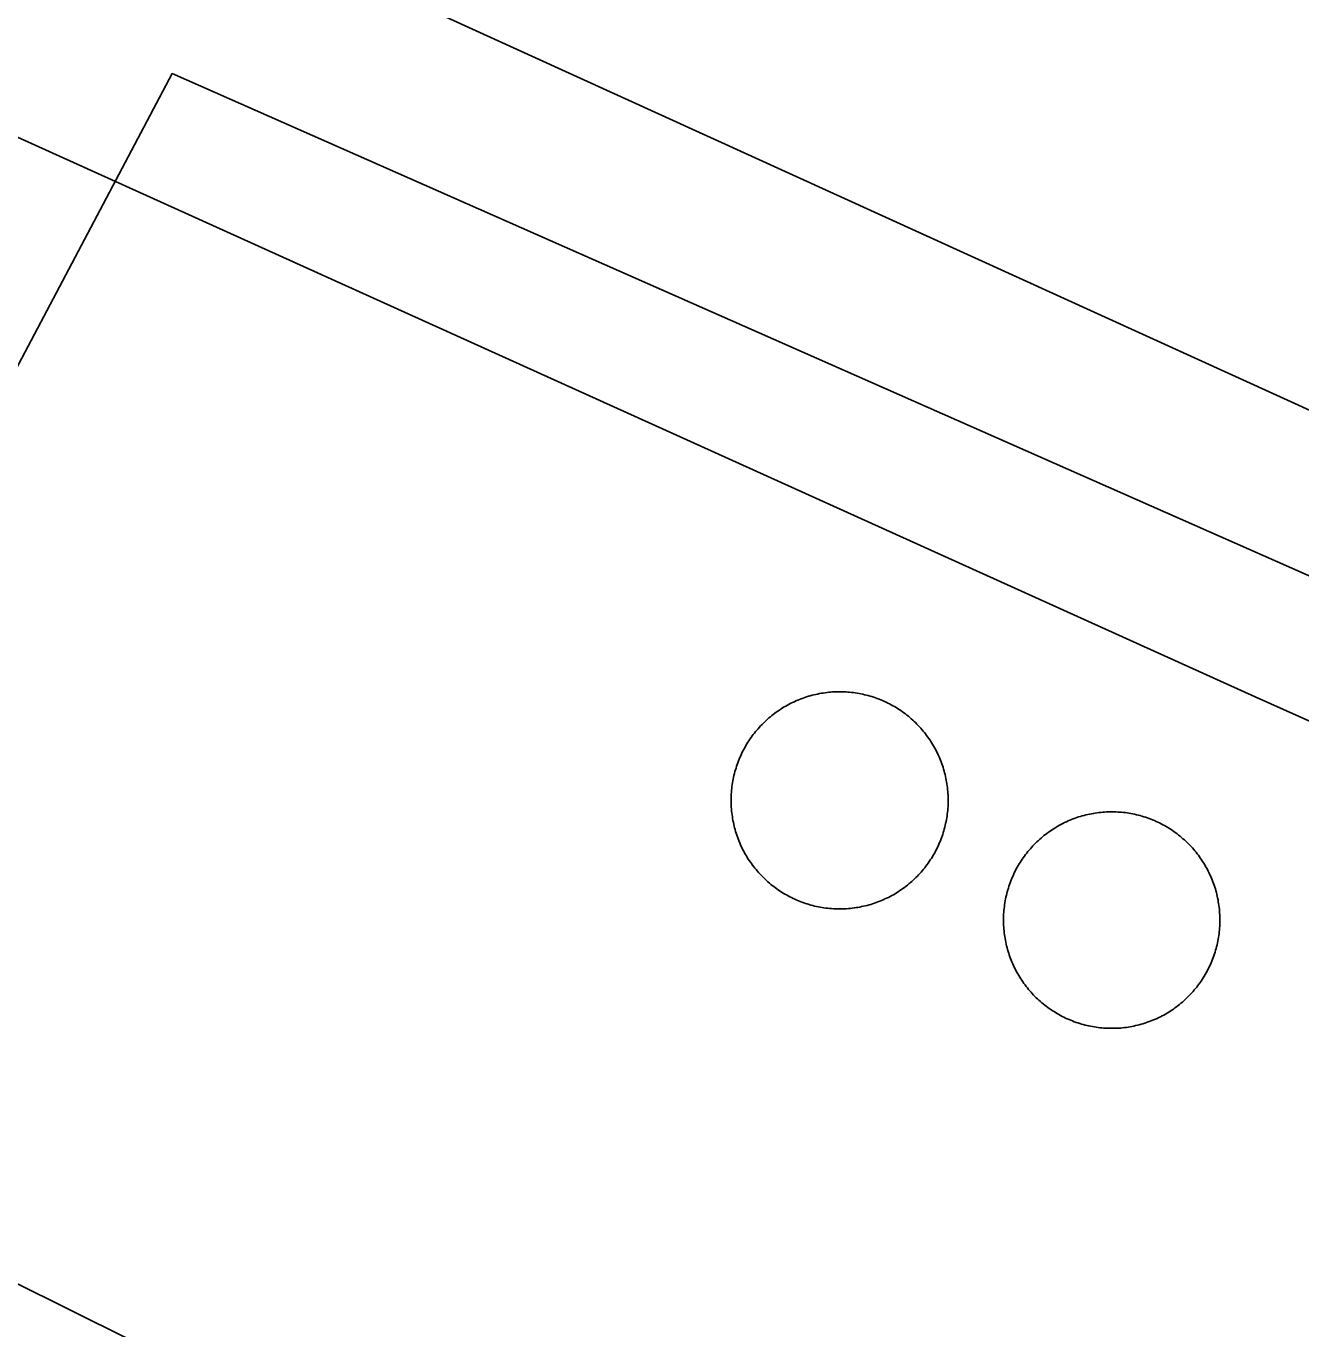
# Model space of a CAD drawing. Extents: x 3683613 to 3738215, y 469626 to 495384.
# Drawn here: x 3700548.4 to 3700672.2, y 478880.3 to 479006.7 of the extents above; entities that cross this region are included whole.
import ezdxf

# ---------------------------------------------------------------- set-up
doc = ezdxf.new("R2010")
doc.units = 0
for name, color, linetype in [('V-DOMW-TANK', 7, 'Continuous'), ('V-ROAD-CNTR', 7, 'Continuous'), ('V-UTIL-LINE', 7, 'Continuous')]:
    doc.layers.add(name, color=color, linetype=linetype)

msp = doc.modelspace()

# ---------------------------------------------------------------- linework, layer by layer
at = {"layer": 'V-DOMW-TANK'}
for points in [[(3700619.1, 478938.11), (3700619.21, 478938.25), (3700619.33, 478938.39), (3700619.45, 478938.53), (3700619.58, 478938.67), (3700619.7, 478938.8), (3700619.83, 478938.94), (3700619.96, 478939.07), (3700620.09, 478939.19), (3700620.22, 478939.32), (3700620.36, 478939.44), (3700620.5, 478939.57), (3700620.64, 478939.69), (3700620.78, 478939.8), (3700620.92, 478939.91), (3700621.07, 478940.03), (3700621.22, 478940.13), (3700621.37, 478940.24), (3700621.52, 478940.34), (3700621.68, 478940.44), (3700621.83, 478940.54), (3700621.99, 478940.64), (3700622.15, 478940.73), (3700622.31, 478940.82), (3700622.47, 478940.91), (3700622.63, 478940.99), (3700622.8, 478941.07), (3700622.97, 478941.15), (3700623.13, 478941.22), (3700623.3, 478941.3), (3700623.47, 478941.37), (3700623.64, 478941.43), (3700623.82, 478941.5), (3700623.99, 478941.56), (3700624.16, 478941.61), (3700624.34, 478941.67), (3700624.52, 478941.72), (3700624.7, 478941.77), (3700624.87, 478941.81), (3700625.05, 478941.85), (3700625.23, 478941.89), (3700625.41, 478941.93), (3700625.6, 478941.96), (3700625.77, 478941.99), (3700625.96, 478942.02), (3700626.14, 478942.04), (3700626.32, 478942.06), (3700626.5, 478942.08), (3700626.69, 478942.09), (3700626.87, 478942.1), (3700627.05, 478942.11), (3700627.24, 478942.11), (3700627.43, 478942.11), (3700627.61, 478942.11), (3700627.79, 478942.1), (3700627.98, 478942.09), (3700628.16, 478942.08), (3700628.34, 478942.07), (3700628.52, 478942.05), (3700628.71, 478942.03), (3700628.89, 478942)], [(3700628.89, 478942), (3700629.07, 478941.97), (3700629.25, 478941.94), (3700629.43, 478941.91), (3700629.61, 478941.87), (3700629.79, 478941.83), (3700629.97, 478941.79), (3700630.15, 478941.74), (3700630.33, 478941.69), (3700630.5, 478941.64), (3700630.68, 478941.58), (3700630.85, 478941.52), (3700631.02, 478941.46), (3700631.2, 478941.39), (3700631.37, 478941.33), (3700631.54, 478941.25), (3700631.71, 478941.18), (3700631.87, 478941.1), (3700632.04, 478941.02), (3700632.2, 478940.93), (3700632.36, 478940.85), (3700632.52, 478940.76), (3700632.68, 478940.67), (3700632.84, 478940.58), (3700633, 478940.48), (3700633.15, 478940.38), (3700633.31, 478940.28), (3700633.46, 478940.17), (3700633.61, 478940.07), (3700633.75, 478939.96), (3700633.9, 478939.84), (3700634.04, 478939.73), (3700634.18, 478939.61), (3700634.32, 478939.49), (3700634.46, 478939.37), (3700634.6, 478939.24), (3700634.73, 478939.12), (3700634.86, 478938.98), (3700634.99, 478938.85), (3700635.11, 478938.72), (3700635.24, 478938.58), (3700635.36, 478938.45), (3700635.48, 478938.3), (3700635.59, 478938.16), (3700635.71, 478938.02), (3700635.81, 478937.87), (3700635.92, 478937.72), (3700636.03, 478937.57), (3700636.14, 478937.42), (3700636.23, 478937.27), (3700636.33, 478937.11), (3700636.43, 478936.95), (3700636.52, 478936.79), (3700636.61, 478936.63), (3700636.7, 478936.47), (3700636.78, 478936.31), (3700636.86, 478936.14), (3700636.94, 478935.98), (3700637.02, 478935.81), (3700637.09, 478935.64), (3700637.16, 478935.47), (3700637.23, 478935.3), (3700637.29, 478935.12), (3700637.35, 478934.95), (3700637.41, 478934.78), (3700637.46, 478934.6), (3700637.51, 478934.42), (3700637.56, 478934.25), (3700637.6, 478934.07), (3700637.65, 478933.89), (3700637.69, 478933.71), (3700637.72, 478933.53), (3700637.75, 478933.35), (3700637.78, 478933.17), (3700637.81, 478932.98), (3700637.83, 478932.8), (3700637.85, 478932.62), (3700637.87, 478932.44), (3700637.88, 478932.25), (3700637.89, 478932.07), (3700637.9, 478931.89), (3700637.9, 478931.7), (3700637.9, 478931.52), (3700637.9, 478931.34), (3700637.9, 478931.15), (3700637.89, 478930.97), (3700637.87, 478930.78), (3700637.86, 478930.6), (3700637.84, 478930.42), (3700637.82, 478930.23), (3700637.79, 478930.05), (3700637.77, 478929.87), (3700637.73, 478929.69), (3700637.7, 478929.51), (3700637.66, 478929.33), (3700637.62, 478929.15), (3700637.58, 478928.97), (3700637.53, 478928.79), (3700637.48, 478928.62), (3700637.43, 478928.44), (3700637.37, 478928.27)], [(3700622.37, 478922.3), (3700622.21, 478922.39), (3700622.05, 478922.48), (3700621.89, 478922.57), (3700621.73, 478922.67), (3700621.58, 478922.77), (3700621.43, 478922.87), (3700621.28, 478922.98), (3700621.13, 478923.09), (3700620.98, 478923.2), (3700620.83, 478923.31), (3700620.69, 478923.42), (3700620.55, 478923.54), (3700620.41, 478923.66), (3700620.27, 478923.78), (3700620.14, 478923.91), (3700620.01, 478924.04), (3700619.88, 478924.17), (3700619.75, 478924.3), (3700619.62, 478924.43), (3700619.5, 478924.57), (3700619.38, 478924.71), (3700619.26, 478924.85), (3700619.14, 478924.99), (3700619.03, 478925.13), (3700618.92, 478925.28), (3700618.81, 478925.43), (3700618.7, 478925.58), (3700618.6, 478925.73), (3700618.5, 478925.88), (3700618.4, 478926.04), (3700618.31, 478926.2), (3700618.21, 478926.36), (3700618.12, 478926.52), (3700618.04, 478926.68), (3700617.95, 478926.84), (3700617.87, 478927.01), (3700617.79, 478927.17), (3700617.72, 478927.34), (3700617.65, 478927.51), (3700617.58, 478927.68), (3700617.51, 478927.85), (3700617.45, 478928.03), (3700617.39, 478928.2), (3700617.33, 478928.38), (3700617.27, 478928.55), (3700617.22, 478928.73), (3700617.17, 478928.9), (3700617.13, 478929.08), (3700617.09, 478929.26), (3700617.05, 478929.44), (3700617.01, 478929.62), (3700616.98, 478929.8), (3700616.95, 478929.98), (3700616.93, 478930.17), (3700616.9, 478930.35), (3700616.88, 478930.53), (3700616.87, 478930.71), (3700616.85, 478930.9), (3700616.84, 478931.08), (3700616.83, 478931.26), (3700616.83, 478931.45), (3700616.83, 478931.64), (3700616.83, 478931.82), (3700616.84, 478932), (3700616.85, 478932.18), (3700616.86, 478932.37), (3700616.88, 478932.55), (3700616.89, 478932.73), (3700616.91, 478932.92), (3700616.94, 478933.1), (3700616.97, 478933.28), (3700617, 478933.46), (3700617.04, 478933.64), (3700617.07, 478933.82), (3700617.11, 478934), (3700617.15, 478934.18), (3700617.2, 478934.36), (3700617.25, 478934.54), (3700617.31, 478934.71), (3700617.36, 478934.89), (3700617.42, 478935.06), (3700617.49, 478935.23), (3700617.55, 478935.41), (3700617.62, 478935.58), (3700617.69, 478935.74), (3700617.76, 478935.91), (3700617.84, 478936.08), (3700617.92, 478936.24), (3700618, 478936.41), (3700618.09, 478936.57), (3700618.18, 478936.73), (3700618.27, 478936.89), (3700618.36, 478937.05), (3700618.46, 478937.21), (3700618.56, 478937.36), (3700618.66, 478937.52), (3700618.77, 478937.67), (3700618.88, 478937.82), (3700618.98, 478937.96), (3700619.1, 478938.11)], [(3700644.28, 478924.43), (3700644.35, 478924.59), (3700644.44, 478924.76), (3700644.52, 478924.92), (3700644.61, 478925.08), (3700644.7, 478925.24), (3700644.8, 478925.4), (3700644.89, 478925.55), (3700644.99, 478925.71), (3700645.09, 478925.86), (3700645.2, 478926.01), (3700645.3, 478926.16), (3700645.41, 478926.31), (3700645.53, 478926.45), (3700645.64, 478926.6), (3700645.76, 478926.74), (3700645.88, 478926.88), (3700646, 478927.01), (3700646.12, 478927.15), (3700646.25, 478927.28), (3700646.38, 478927.41), (3700646.51, 478927.54), (3700646.65, 478927.66), (3700646.78, 478927.79), (3700646.92, 478927.91), (3700647.06, 478928.03), (3700647.2, 478928.15), (3700647.34, 478928.26), (3700647.49, 478928.37), (3700647.64, 478928.48), (3700647.79, 478928.58), (3700647.94, 478928.69), (3700648.09, 478928.79), (3700648.25, 478928.89), (3700648.4, 478928.98), (3700648.56, 478929.07), (3700648.72, 478929.16), (3700648.89, 478929.25), (3700649.05, 478929.33), (3700649.21, 478929.41), (3700649.38, 478929.49), (3700649.54, 478929.57), (3700649.71, 478929.64), (3700649.88, 478929.71), (3700650.05, 478929.78), (3700650.23, 478929.84), (3700650.4, 478929.9), (3700650.57, 478929.96), (3700650.75, 478930.01), (3700650.92, 478930.06), (3700651.1, 478930.11), (3700651.28, 478930.16), (3700651.46, 478930.2), (3700651.64, 478930.24), (3700651.82, 478930.27), (3700652, 478930.31), (3700652.18, 478930.34), (3700652.36, 478930.36), (3700652.54, 478930.39), (3700652.72, 478930.4), (3700652.91, 478930.42)], [(3700652.91, 478930.42), (3700653.09, 478930.43), (3700653.27, 478930.45), (3700653.46, 478930.45), (3700653.64, 478930.46), (3700653.82, 478930.46), (3700654, 478930.46), (3700654.19, 478930.45), (3700654.37, 478930.44), (3700654.56, 478930.43), (3700654.74, 478930.42), (3700654.92, 478930.4), (3700655.1, 478930.38), (3700655.28, 478930.35), (3700655.46, 478930.32), (3700655.64, 478930.29), (3700655.82, 478930.26), (3700656, 478930.22), (3700656.18, 478930.18), (3700656.36, 478930.14), (3700656.54, 478930.09), (3700656.71, 478930.04), (3700656.89, 478929.99), (3700657.06, 478929.93), (3700657.24, 478929.87), (3700657.41, 478929.81), (3700657.58, 478929.74), (3700657.75, 478929.68), (3700657.92, 478929.61), (3700658.09, 478929.53), (3700658.26, 478929.46), (3700658.42, 478929.38), (3700658.59, 478929.29), (3700658.75, 478929.21), (3700658.91, 478929.12), (3700659.07, 478929.03), (3700659.23, 478928.94), (3700659.38, 478928.84), (3700659.54, 478928.74), (3700659.69, 478928.64), (3700659.84, 478928.53), (3700659.99, 478928.43), (3700660.14, 478928.32), (3700660.28, 478928.2), (3700660.43, 478928.09), (3700660.56, 478927.97), (3700660.7, 478927.85), (3700660.84, 478927.73), (3700660.98, 478927.61), (3700661.11, 478927.48), (3700661.24, 478927.35), (3700661.37, 478927.22), (3700661.49, 478927.09), (3700661.61, 478926.95), (3700661.74, 478926.81), (3700661.85, 478926.67), (3700661.97, 478926.53), (3700662.08, 478926.39), (3700662.2, 478926.24), (3700662.3, 478926.09), (3700662.41, 478925.94), (3700662.51, 478925.79), (3700662.61, 478925.64), (3700662.71, 478925.48), (3700662.81, 478925.33), (3700662.9, 478925.17), (3700662.99, 478925.01), (3700663.08, 478924.85), (3700663.16, 478924.69), (3700663.24, 478924.52), (3700663.32, 478924.35), (3700663.39, 478924.19), (3700663.46, 478924.02), (3700663.54, 478923.85), (3700663.6, 478923.68), (3700663.67, 478923.51), (3700663.73, 478923.33), (3700663.79, 478923.16), (3700663.84, 478922.99), (3700663.89, 478922.81), (3700663.94, 478922.63), (3700663.98, 478922.45), (3700664.03, 478922.28), (3700664.06, 478922.1), (3700664.1, 478921.92), (3700664.13, 478921.73), (3700664.16, 478921.55), (3700664.19, 478921.37), (3700664.21, 478921.19), (3700664.23, 478921.01), (3700664.25, 478920.83), (3700664.26, 478920.64), (3700664.27, 478920.46), (3700664.28, 478920.28), (3700664.29, 478920.1), (3700664.29, 478919.91), (3700664.28, 478919.73), (3700664.28, 478919.54), (3700664.27, 478919.36), (3700664.26, 478919.18), (3700664.24, 478918.99)], [(3700637.37, 478928.27), (3700637.31, 478928.09), (3700637.25, 478927.92), (3700637.18, 478927.75), (3700637.12, 478927.58), (3700637.04, 478927.41), (3700636.97, 478927.24), (3700636.89, 478927.07), (3700636.81, 478926.9), (3700636.73, 478926.74), (3700636.64, 478926.58), (3700636.56, 478926.42), (3700636.46, 478926.26), (3700636.37, 478926.1), (3700636.27, 478925.94), (3700636.17, 478925.79), (3700636.07, 478925.64), (3700635.96, 478925.48), (3700635.86, 478925.34), (3700635.75, 478925.19), (3700635.64, 478925.04), (3700635.52, 478924.9), (3700635.4, 478924.76), (3700635.28, 478924.62), (3700635.16, 478924.48), (3700635.03, 478924.35), (3700634.91, 478924.22), (3700634.78, 478924.08), (3700634.65, 478923.96), (3700634.51, 478923.83), (3700634.38, 478923.71), (3700634.24, 478923.59), (3700634.1, 478923.47), (3700633.95, 478923.35), (3700633.81, 478923.24), (3700633.66, 478923.13), (3700633.51, 478923.02), (3700633.36, 478922.91), (3700633.21, 478922.81), (3700633.06, 478922.71), (3700632.9, 478922.61), (3700632.75, 478922.51), (3700632.59, 478922.42), (3700632.43, 478922.33), (3700632.26, 478922.24), (3700632.1, 478922.16), (3700631.93, 478922.08), (3700631.77, 478922), (3700631.6, 478921.93), (3700631.43, 478921.85), (3700631.26, 478921.78), (3700631.09, 478921.72), (3700630.92, 478921.66), (3700630.74, 478921.59), (3700630.57, 478921.54), (3700630.39, 478921.48), (3700630.22, 478921.43), (3700630.04, 478921.38), (3700629.86, 478921.34), (3700629.68, 478921.3), (3700629.5, 478921.26), (3700629.32, 478921.22), (3700629.14, 478921.19), (3700628.96, 478921.16), (3700628.78, 478921.13), (3700628.59, 478921.11), (3700628.41, 478921.09), (3700628.23, 478921.07), (3700628.04, 478921.06), (3700627.86, 478921.05), (3700627.68, 478921.04), (3700627.49, 478921.04), (3700627.31, 478921.04), (3700627.13, 478921.04), (3700626.94, 478921.04), (3700626.76, 478921.05), (3700626.58, 478921.07), (3700626.39, 478921.08), (3700626.21, 478921.1), (3700626.03, 478921.12), (3700625.84, 478921.15), (3700625.66, 478921.18), (3700625.48, 478921.21), (3700625.3, 478921.24), (3700625.12, 478921.28), (3700624.94, 478921.32), (3700624.76, 478921.37), (3700624.58, 478921.41), (3700624.41, 478921.46), (3700624.23, 478921.52), (3700624.06, 478921.57), (3700623.88, 478921.63), (3700623.71, 478921.69), (3700623.54, 478921.76), (3700623.37, 478921.83), (3700623.2, 478921.9), (3700623.03, 478921.97), (3700622.86, 478922.05), (3700622.7, 478922.13), (3700622.53, 478922.21), (3700622.37, 478922.3)], [(3700651.02, 478909.82), (3700650.84, 478909.86), (3700650.67, 478909.92), (3700650.49, 478909.97), (3700650.32, 478910.03), (3700650.15, 478910.09), (3700649.98, 478910.16), (3700649.81, 478910.23), (3700649.64, 478910.3), (3700649.47, 478910.37), (3700649.3, 478910.45), (3700649.14, 478910.53), (3700648.98, 478910.61), (3700648.81, 478910.7), (3700648.65, 478910.78), (3700648.49, 478910.88), (3700648.33, 478910.97), (3700648.18, 478911.07), (3700648.02, 478911.16), (3700647.87, 478911.26), (3700647.72, 478911.37), (3700647.57, 478911.48), (3700647.42, 478911.59), (3700647.28, 478911.7), (3700647.14, 478911.82), (3700647, 478911.93), (3700646.86, 478912.05), (3700646.72, 478912.17), (3700646.58, 478912.3), (3700646.45, 478912.42), (3700646.32, 478912.55), (3700646.19, 478912.68), (3700646.07, 478912.82), (3700645.95, 478912.95), (3700645.82, 478913.09), (3700645.71, 478913.23), (3700645.59, 478913.37), (3700645.48, 478913.52), (3700645.37, 478913.66), (3700645.26, 478913.81), (3700645.15, 478913.96), (3700645.05, 478914.11), (3700644.95, 478914.26), (3700644.85, 478914.42), (3700644.75, 478914.58), (3700644.66, 478914.73), (3700644.57, 478914.9), (3700644.48, 478915.06), (3700644.4, 478915.22), (3700644.32, 478915.38), (3700644.24, 478915.55), (3700644.17, 478915.72), (3700644.09, 478915.89), (3700644.02, 478916.06), (3700643.96, 478916.23), (3700643.89, 478916.4), (3700643.83, 478916.57), (3700643.78, 478916.74), (3700643.72, 478916.92), (3700643.67, 478917.1), (3700643.62, 478917.27), (3700643.58, 478917.45), (3700643.53, 478917.63), (3700643.5, 478917.81), (3700643.46, 478917.99), (3700643.43, 478918.17), (3700643.4, 478918.35), (3700643.37, 478918.53), (3700643.35, 478918.71), (3700643.33, 478918.9), (3700643.31, 478919.08), (3700643.3, 478919.26), (3700643.29, 478919.44), (3700643.28, 478919.63), (3700643.27, 478919.81), (3700643.27, 478919.99), (3700643.28, 478920.18), (3700643.28, 478920.36), (3700643.29, 478920.54), (3700643.3, 478920.73), (3700643.32, 478920.91), (3700643.34, 478921.09), (3700643.36, 478921.27), (3700643.38, 478921.46), (3700643.41, 478921.64), (3700643.44, 478921.82), (3700643.48, 478922), (3700643.51, 478922.18), (3700643.55, 478922.36), (3700643.6, 478922.53), (3700643.64, 478922.71), (3700643.69, 478922.89), (3700643.75, 478923.06), (3700643.8, 478923.24), (3700643.86, 478923.41), (3700643.92, 478923.58), (3700643.99, 478923.76), (3700644.05, 478923.93), (3700644.12, 478924.1), (3700644.2, 478924.26), (3700644.28, 478924.43)], [(3700664.24, 478918.99), (3700664.22, 478918.81), (3700664.2, 478918.63), (3700664.18, 478918.45), (3700664.15, 478918.27), (3700664.12, 478918.09), (3700664.08, 478917.91), (3700664.05, 478917.73), (3700664.01, 478917.55), (3700663.96, 478917.37), (3700663.92, 478917.19), (3700663.87, 478917.02), (3700663.81, 478916.84), (3700663.76, 478916.67), (3700663.7, 478916.49), (3700663.64, 478916.32), (3700663.57, 478916.15), (3700663.5, 478915.98), (3700663.44, 478915.81), (3700663.36, 478915.64), (3700663.28, 478915.47), (3700663.2, 478915.31), (3700663.12, 478915.15), (3700663.04, 478914.98), (3700662.95, 478914.82), (3700662.86, 478914.66), (3700662.76, 478914.51), (3700662.67, 478914.35), (3700662.57, 478914.2), (3700662.47, 478914.04), (3700662.36, 478913.89), (3700662.25, 478913.74), (3700662.14, 478913.6), (3700662.03, 478913.45), (3700661.92, 478913.31), (3700661.8, 478913.17), (3700661.68, 478913.03), (3700661.56, 478912.89), (3700661.44, 478912.76), (3700661.31, 478912.62), (3700661.18, 478912.49), (3700661.05, 478912.36), (3700660.91, 478912.24), (3700660.78, 478912.12), (3700660.64, 478912), (3700660.5, 478911.88), (3700660.36, 478911.76), (3700660.22, 478911.65), (3700660.07, 478911.54), (3700659.92, 478911.43), (3700659.77, 478911.32), (3700659.62, 478911.22), (3700659.47, 478911.12), (3700659.31, 478911.02), (3700659.15, 478910.93), (3700659, 478910.83), (3700658.84, 478910.74), (3700658.68, 478910.66), (3700658.51, 478910.57), (3700658.35, 478910.49), (3700658.18, 478910.41), (3700658.02, 478910.34), (3700657.85, 478910.26), (3700657.68, 478910.2), (3700657.51, 478910.13), (3700657.33, 478910.07), (3700657.16, 478910), (3700656.99, 478909.95), (3700656.81, 478909.9), (3700656.64, 478909.84), (3700656.46, 478909.79), (3700656.28, 478909.75), (3700656.1, 478909.71), (3700655.92, 478909.67), (3700655.74, 478909.63), (3700655.56, 478909.6), (3700655.38, 478909.57), (3700655.2, 478909.54), (3700655.02, 478909.52), (3700654.84, 478909.5), (3700654.66, 478909.48), (3700654.47, 478909.47), (3700654.29, 478909.46), (3700654.1, 478909.45), (3700653.92, 478909.45), (3700653.74, 478909.45), (3700653.56, 478909.45), (3700653.37, 478909.45), (3700653.19, 478909.46), (3700653.01, 478909.47), (3700652.82, 478909.49), (3700652.64, 478909.51), (3700652.46, 478909.53), (3700652.28, 478909.55), (3700652.1, 478909.58), (3700651.92, 478909.61), (3700651.73, 478909.65), (3700651.55, 478909.69), (3700651.38, 478909.73), (3700651.2, 478909.77), (3700651.02, 478909.82)]]:
    msp.add_lwpolyline(points, dxfattribs=at)
at = {"layer": 'V-ROAD-CNTR'}
for p, q in [((3700538.53, 479000.02), (3700667.7, 478941.61)), ((3700667.7, 478941.61), (3700741.75, 478908.65))]:
    msp.add_line(p, q, dxfattribs=at)
msp.add_spline([(3701000.46, 478961.97), (3700998.15, 479020.49), (3700975.74, 479052.4), (3700904.77, 479073.13), (3700875.58, 479079.54), (3700847.93, 479086.74), (3700835.72, 479075.96), (3700812.34, 479034.7), (3700774.17, 478970.89), (3700724.84, 478860.21), (3700480.15, 478308.89)], degree=3, dxfattribs=at)
at = {"layer": 'V-UTIL-LINE'}
msp.add_line((3700509.99, 478902.72), (3700562.58, 479002.1), dxfattribs=at)
for points in [[(3700571.33, 479196.02), (3700549.9, 479152.58), (3700504.81, 479046.98), (3700571.48, 479015.68), (3700725.79, 478945.39), (3700731.09, 478939.96), (3700845.35, 478884.82)], [(3700509.99, 478902.72), (3700519.97, 478896.52), (3700524.1, 478896.3), (3700627.03, 478845.14), (3700629.46, 478848.74), (3700684.2, 478824.99), (3700681.8, 478819.18), (3700630.37, 478715.42), (3700647.25, 478707.39), (3700651.01, 478714.04), (3700727.05, 478680.67), (3700778.1, 478792.12), (3700806.85, 478780.4), (3700844.42, 478871.34), (3700726.56, 478928.63), (3700717.42, 478933.74), (3700562.58, 479002.1)]]:
    msp.add_lwpolyline(points, dxfattribs=at)

doc.saveas('drawing.dxf')
